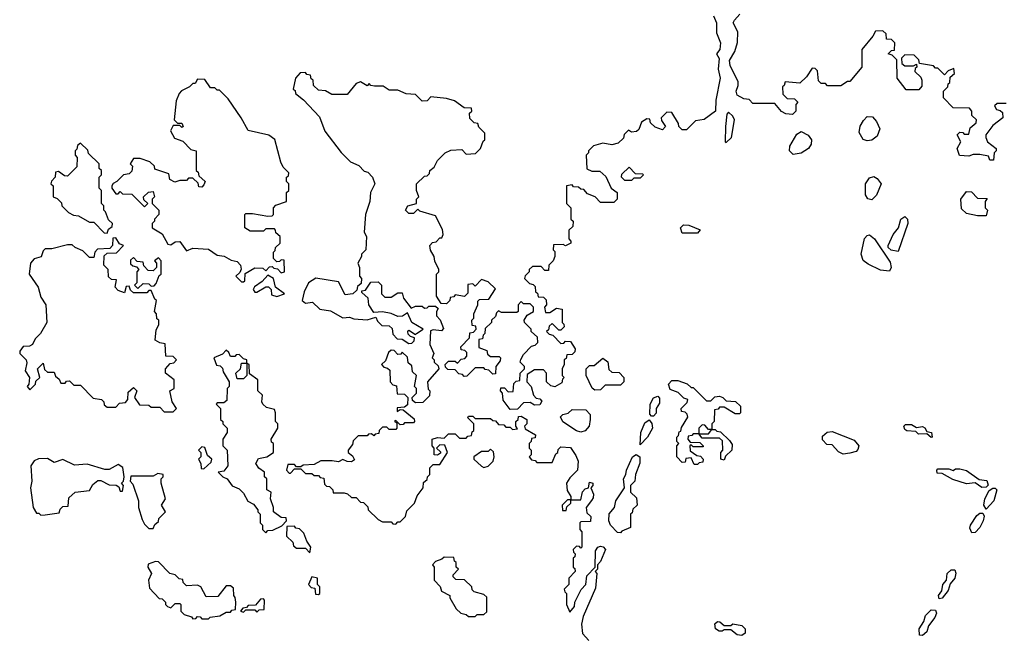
# Model space of a CAD drawing. Extents: x 2769579 to 2883812, y 684207 to 828660.
# Tile 422 of 505: x 2810519 to 2814987, y 807087 to 809900. Entities that reach past the tile are written whole.
import ezdxf

# ---------------------------------------------------------------- set-up
doc = ezdxf.new("R2010")
doc.units = 0

msp = doc.modelspace()

# ---------------------------------------------------------------- linework, layer by layer
at = {"layer": '0CON02XD'}
for points in [[(2813667, 809917), (2813680, 809885), (2813680.7, 809840.7), (2813699.2, 809795), (2813695.9, 809764.1), (2813680, 809745), (2813693, 809723), (2813688.8, 809675), (2813698, 809635), (2813677.5, 809535), (2813676.1, 809483.9), (2813625, 809447.5), (2813585, 809440), (2813545, 809400), (2813525, 809400), (2813510, 809415), (2813508.3, 809428.3), (2813478.3, 809478.3), (2813455, 809480), (2813430, 809455), (2813431.7, 809441.7), (2813450, 809415), (2813435, 809400), (2813401.7, 809411.7), (2813381.7, 809431.7), (2813378.3, 809448.3), (2813365, 809450), (2813340, 809435), (2813328.3, 809401.7), (2813318.3, 809391.7), (2813295, 809390), (2813281.7, 809398.3), (2813261.7, 809378.3), (2813258.3, 809361.7), (2813235, 809340), (2813205, 809332.5), (2813165, 809340), (2813123, 809327), (2813100, 809305), (2813100, 809295), (2813090, 809285), (2813093, 809223), (2813115, 809212.5), (2813151.7, 809211.7), (2813178.3, 809188.3), (2813202.5, 809135), (2813230, 809115), (2813230, 809085), (2813215, 809070), (2813155, 809070), (2813130, 809095), (2813095, 809110), (2813078.3, 809128.3), (2813065, 809130), (2813055, 809140), (2813031.7, 809141.7), (2813025, 809150), (2813000, 809145), (2813000, 809065), (2813020, 809045), (2813020, 808995), (2813030, 808985), (2813028.3, 808961.7), (2813010, 808945), (2813010, 808905), (2813020, 808895), (2813020, 808885), (2812995, 808872.5), (2812985, 808880), (2812941.7, 808878.3), (2812940, 808855), (2812947, 808847), (2812947.5, 808825), (2812940, 808805), (2812920, 808785), (2812918.3, 808761.7), (2812901.7, 808761.7), (2812885, 808780), (2812845, 808780), (2812830, 808765), (2812830, 808755), (2812813, 808737), (2812810, 808725), (2812831.7, 808701.7), (2812848.3, 808698.3), (2812858.3, 808688.3), (2812860, 808665), (2812868.3, 808658.3), (2812871.7, 808641.7), (2812895, 808640), (2812908.3, 808628.3), (2812910, 808605), (2812900, 808595), (2812905, 808570), (2812925, 808570), (2812955, 808590), (2812980, 808585), (2812980, 808525), (2812988.3, 808518.3), (2812990, 808505), (2812975, 808490), (2812965, 808490), (2812935, 808520), (2812921.7, 808508.3), (2812918.3, 808491.7), (2812910, 808485), (2812921.7, 808471.7), (2812938.3, 808468.3), (2812975, 808430), (2812988.3, 808431.7), (2812995, 808440), (2813018.3, 808438.3), (2813040, 808405), (2813038.3, 808391.7), (2813025, 808380), (2813001.7, 808378.3), (2812998.3, 808361.7), (2812990, 808355), (2812990, 808335), (2812980, 808315), (2812980, 808285), (2812990, 808275), (2812981.7, 808268.3), (2812978.3, 808251.7), (2812947, 808233), (2812928.3, 808238.3), (2812910, 808255), (2812910, 808295), (2812895, 808310), (2812855, 808310), (2812821.7, 808288.3), (2812820, 808255), (2812840, 808235), (2812850, 808195), (2812861.7, 808181.7), (2812878.3, 808178.3), (2812888.3, 808168.3), (2812878.3, 808151.7), (2812855, 808150), (2812835, 808162.5), (2812805, 808160), (2812778.3, 808131.7), (2812745, 808130), (2812713, 808173), (2812710, 808205), (2812700, 808215), (2812701.7, 808228.3), (2812718.3, 808228.3), (2812735, 808210), (2812758.3, 808211.7), (2812761.7, 808248.3), (2812771.7, 808258.3), (2812788.3, 808261.7), (2812790, 808295), (2812810, 808315), (2812810, 808325), (2812790, 808345), (2812793, 808357), (2812805, 808380), (2812841.7, 808418.3), (2812858.3, 808421.7), (2812870, 808435), (2812868.3, 808458.3), (2812840, 808485), (2812840, 808495), (2812810, 808525), (2812807.5, 808535), (2812821.7, 808558.3), (2812850, 808575), (2812850, 808595), (2812835, 808610), (2812805, 808610), (2812795, 808620), (2812780, 808605), (2812780, 808575), (2812775, 808570), (2812705, 808570), (2812691.7, 808578.3), (2812681.7, 808568.3), (2812678.3, 808551.7), (2812660, 808535), (2812660, 808525), (2812631.7, 808498.3), (2812630, 808475), (2812621.7, 808468.3), (2812618.3, 808451.7), (2812601.7, 808448.3), (2812601.7, 808411.7), (2812638.3, 808398.3), (2812641.7, 808381.7), (2812655, 808370), (2812695, 808370), (2812700, 808365), (2812698.3, 808351.7), (2812680, 808325), (2812678.3, 808291.7), (2812665, 808290), (2812648.3, 808308.3), (2812631.7, 808311.7), (2812625, 808320), (2812585, 808320), (2812548.3, 808281.7), (2812535, 808280), (2812528.3, 808288.3), (2812511.7, 808291.7), (2812495, 808310), (2812461.7, 808311.7), (2812451.7, 808321.7), (2812450, 808335), (2812465, 808350), (2812495, 808350), (2812505, 808340), (2812521.7, 808358.3), (2812538.3, 808361.7), (2812548.3, 808371.7), (2812548.3, 808388.3), (2812538.3, 808398.3), (2812521.7, 808401.7), (2812520, 808415), (2812560, 808455), (2812561.7, 808478.3), (2812578.3, 808481.7), (2812590, 808495), (2812588.3, 808508.3), (2812571.7, 808511.7), (2812570, 808535), (2812580, 808545), (2812580, 808565), (2812597.5, 808605), (2812598.3, 808621.7), (2812605, 808630), (2812648.3, 808631.7), (2812678.3, 808678.3), (2812645, 808710), (2812615, 808720), (2812585, 808690), (2812575, 808700), (2812551.7, 808698.3), (2812551.7, 808658.3), (2812537, 808643), (2812495, 808650), (2812488.3, 808641.7), (2812471.7, 808638.3), (2812470, 808625), (2812455, 808610), (2812431.7, 808611.7), (2812410, 808645), (2812410, 808745), (2812420, 808755), (2812420, 808765), (2812403, 808803), (2812400, 808825), (2812383, 808853), (2812380, 808875), (2812391.7, 808888.3), (2812408.3, 808891.7), (2812425, 808910), (2812435, 808910), (2812440, 808925), (2812437, 808947), (2812405, 809010), (2812335, 809030), (2812325, 809040), (2812305, 809020), (2812285, 809020), (2812270, 809035), (2812280, 809055), (2812320, 809065), (2812320, 809085), (2812330, 809095), (2812320, 809125), (2812320, 809155), (2812355, 809190), (2812368.3, 809191.7), (2812378.3, 809201.7), (2812380, 809215), (2812399.3, 809230.7), (2812415, 809260), (2812450, 809295), (2812475, 809307.5), (2812525, 809310), (2812545, 809290), (2812587, 809293), (2812610, 809315), (2812621.7, 809348.3), (2812630, 809355), (2812630, 809385), (2812601.7, 809411.7), (2812598.3, 809428.3), (2812581.7, 809431.7), (2812561.7, 809451.7), (2812560, 809475), (2812570, 809485), (2812568.3, 809498.3), (2812535, 809500), (2812491.7, 809531.7), (2812455, 809542.5), (2812385, 809550), (2812368.3, 809531.7), (2812345, 809530), (2812315, 809560), (2812273, 809563), (2812235, 809580), (2812195, 809580), (2812167.5, 809597.5), (2812128.3, 809598.3), (2812111.7, 809601.7), (2812105, 809610), (2812095, 809600), (2812065, 809617.5), (2812045, 809610), (2812005, 809560), (2811935, 809560), (2811907, 809577), (2811875, 809580), (2811851.7, 809601.7), (2811850, 809625), (2811841.7, 809631.7), (2811838.3, 809648.3), (2811821.7, 809651.7), (2811815, 809660), (2811791.7, 809658.3), (2811770, 809635), (2811760, 809585), (2811768.3, 809578.3), (2811770, 809565), (2811806.4, 809536.4), (2811879.3, 809459.3), (2811903.9, 809393.9), (2811977, 809297), (2812020, 809255), (2812058.3, 809238.3), (2812081.7, 809211.7), (2812098.3, 809208.3), (2812120, 809185), (2812130, 809155), (2812110, 809115), (2812107.5, 809075), (2812087.5, 809015), (2812082.5, 808935), (2812092.5, 808915), (2812090, 808855), (2812070, 808835), (2812070, 808825), (2812052.5, 808795), (2812060, 808775), (2812060, 808735), (2812070, 808725), (2812068.3, 808701.7), (2812051.7, 808688.3), (2812048.3, 808671.7), (2812030, 808655), (2811995, 808650), (2811965, 808710), (2811863, 808727), (2811830, 808705), (2811810, 808665), (2811800, 808625), (2811815, 808612.5), (2811847, 808617), (2811880, 808585), (2811928.8, 808578.8), (2811985, 808546.7), (2812015, 808548.8), (2812035, 808541.2), (2812095, 808537.5), (2812135, 808550), (2812141.7, 808531.7), (2812161.7, 808511.7), (2812195, 808510), (2812208.3, 808498.3), (2812211.7, 808471.7), (2812231.7, 808451.7), (2812255, 808450), (2812285, 808430), (2812298.3, 808431.7), (2812308.3, 808441.7), (2812310, 808455), (2812291.7, 808461.7), (2812281.7, 808471.7), (2812280, 808485), (2812285, 808490), (2812315, 808470), (2812320, 808475)], [(2813776.4, 809796.4), (2813777.5, 809845), (2813756.7, 809885), (2813761.7, 809898.3), (2813786.7, 809925)], [(2814995, 809520), (2814955, 809520), (2814941.7, 809508.3), (2814951.7, 809491.7), (2814968.3, 809488.3), (2814978.3, 809478.3), (2814980, 809455), (2814935, 809420), (2814903, 809377), (2814902.5, 809365), (2814910, 809345), (2814950, 809315), (2814950, 809305), (2814940, 809295), (2814938.3, 809261.7), (2814921.7, 809261.7), (2814915, 809280), (2814875, 809287.5), (2814845, 809287.5), (2814825, 809280), (2814783.6, 809283.6), (2814772.5, 809315), (2814790, 809345), (2814773, 809377), (2814785, 809390), (2814798.3, 809388.3), (2814805, 809380), (2814825, 809380), (2814831.7, 809408.3), (2814858.3, 809431.7), (2814860, 809445), (2814840, 809465), (2814840, 809485), (2814828.3, 809498.3), (2814755, 809500), (2814710, 809545), (2814710, 809575), (2814730, 809595), (2814731.7, 809608.3), (2814740, 809615), (2814741.7, 809638.3), (2814760, 809655), (2814758.3, 809678.3), (2814731.7, 809668.3), (2814715, 809650), (2814685, 809680), (2814675, 809680), (2814665, 809690), (2814601.7, 809701.7), (2814598.3, 809718.3), (2814578.3, 809738.3), (2814535, 809740), (2814520, 809725), (2814521.7, 809701.7), (2814535, 809690), (2814575, 809690), (2814588.3, 809698.3), (2814590, 809685), (2814581.7, 809678.3), (2814580, 809665), (2814608.3, 809638.3), (2814612.5, 809625), (2814611.7, 809598.3), (2814598.3, 809581.7), (2814541.7, 809581.7), (2814500, 809635), (2814498.3, 809718.3), (2814478.3, 809738.3), (2814460, 809745), (2814475, 809760), (2814488.3, 809761.7), (2814490, 809795), (2814475, 809810), (2814451.7, 809811.7), (2814450, 809835), (2814435, 809850), (2814401.7, 809848.3), (2814390, 809825), (2814340, 809765), (2814340, 809685), (2814285, 809620), (2814275, 809620), (2814245, 809600), (2814185, 809600), (2814175, 809610), (2814155, 809610), (2814143, 809623), (2814138.3, 809668.3), (2814128.3, 809678.3), (2814115, 809680), (2814089.3, 809640.7), (2814058.3, 809611.7), (2813991.7, 809618.3), (2813988.3, 809601.7), (2813980, 809595), (2813981.7, 809561.7), (2814001.7, 809541.7), (2814035, 809540), (2814050, 809525), (2814040, 809515), (2814040, 809485), (2814025, 809470), (2813995, 809472.5), (2813975, 809482.5), (2813945, 809520), (2813845, 809520), (2813828.3, 809538.3), (2813805, 809540), (2813775, 809557.5), (2813770, 809575), (2813779.3, 809600.7), (2813778.3, 809618.3), (2813742.7, 809692.7), (2813740, 809715), (2813763.8, 809755), (2813776.4, 809796.4)], [(2811535, 808710), (2811540, 808715), (2811541.7, 808748.3), (2811585, 808773.8), (2811621.7, 808771.7), (2811635, 808760), (2811651.7, 808778.3), (2811665, 808780), (2811671.7, 808771.7), (2811688.3, 808768.3), (2811705, 808750), (2811720, 808755), (2811718.3, 808808.3), (2811705, 808810), (2811698.3, 808801.7), (2811685, 808800), (2811670, 808815), (2811670, 808845), (2811678.3, 808851.7), (2811680, 808865), (2811700, 808885), (2811700, 808915), (2811681.7, 808931.7), (2811680, 808945), (2811675, 808950), (2811635, 808950), (2811625, 808940), (2811565, 808940), (2811540, 808955), (2811540, 809015), (2811545, 809020), (2811575, 809020), (2811645, 809007.5), (2811665, 809010), (2811670, 809015), (2811670, 809045), (2811681.7, 809058.3), (2811730, 809075), (2811730, 809115), (2811740, 809125), (2811740, 809155), (2811730, 809165), (2811730, 809185), (2811738.3, 809191.7), (2811740, 809205), (2811715, 809230), (2811703, 809253), (2811676.4, 809356.4), (2811650, 809375), (2811555, 809397.5), (2811524.1, 809454.1), (2811465, 809540), (2811425, 809580), (2811415, 809580), (2811405, 809590), (2811385, 809590), (2811358.3, 809628.3), (2811325, 809630), (2811315, 809610), (2811305, 809610), (2811290, 809595), (2811253.6, 809576.4), (2811242.5, 809565), (2811228.3, 809531.7), (2811220, 809445), (2811235, 809430), (2811255, 809430), (2811260, 809415), (2811255, 809410), (2811245, 809420), (2811215, 809420), (2811202.5, 809395), (2811221.7, 809361.7), (2811258.3, 809348.3), (2811295, 809310), (2811320, 809305), (2811320, 809215), (2811328.3, 809208.3), (2811331.7, 809191.7), (2811360, 809165), (2811355, 809150), (2811345, 809140), (2811331.7, 809141.7), (2811328.3, 809158.3), (2811305, 809180), (2811285, 809180), (2811275, 809170), (2811245, 809170), (2811223, 809163), (2811200, 809175), (2811195, 809200), (2811131.7, 809221.7), (2811130, 809235), (2811110, 809255), (2811065, 809270), (2811035, 809270), (2811020, 809245), (2811030, 809235), (2811028.3, 809211.7), (2811015, 809200), (2810990, 809195), (2810960, 809165), (2810943.3, 809156.7), (2810937.5, 809145), (2810937.5, 809135), (2810955, 809110), (2810965, 809110), (2810975, 809120), (2810985, 809110), (2811028.3, 809108.3), (2811085, 809050), (2811100, 809065), (2811081.7, 809081.7), (2811080, 809095), (2811103.3, 809116.7), (2811125, 809120), (2811130, 809095), (2811120, 809085), (2811120, 809065), (2811150, 809035), (2811150, 809015), (2811130, 808995), (2811130, 808985), (2811120, 808975), (2811120, 808955), (2811165, 808927.5), (2811190.7, 808880.7), (2811205, 808877.5), (2811225, 808891.2), (2811245, 808893.3), (2811275, 808850), (2811305, 808862.5), (2811375, 808857.5), (2811415, 808831.2), (2811446.7, 808826.7), (2811478.3, 808808.3), (2811505, 808802.5), (2811520, 808785), (2811523, 808767), (2811518.3, 808751.7), (2811500, 808735), (2811525, 808710), (2811535, 808710)], [(2813725, 809342.5), (2813748.8, 809365), (2813762.5, 809445), (2813755, 809461.2), (2813735, 809480), (2813728.3, 809471.7), (2813721.2, 809415), (2813720, 809345), (2813725, 809342.5)], [(2814365, 809350), (2814346.4, 809356.4), (2814328.3, 809388.3), (2814333, 809417), (2814347, 809443), (2814365, 809460), (2814388.3, 809458.3), (2814407, 809437), (2814422.5, 809405), (2814409.2, 809370.8), (2814385, 809353.3), (2814365, 809350)], [(2814028.3, 809288.3), (2814012.5, 809305), (2814013.3, 809325), (2814045, 809380), (2814065, 809392.5), (2814096.4, 809376.4), (2814112.5, 809355), (2814110, 809335), (2814097.5, 809315), (2814065, 809293.3), (2814028.3, 809288.3)], [(2810915, 808930), (2810921.7, 808948.3), (2810938.3, 808961.7), (2810940, 808975), (2810921.7, 808991.7), (2810908.3, 809028.3), (2810900, 809035), (2810900, 809055), (2810890, 809065), (2810890, 809125), (2810880, 809135), (2810880, 809185), (2810890, 809195), (2810890, 809215), (2810880, 809225), (2810880, 809245), (2810831.7, 809291.7), (2810828.3, 809308.3), (2810795, 809340), (2810781.7, 809328.3), (2810778.3, 809311.7), (2810770, 809305), (2810770, 809285), (2810780, 809275), (2810778.3, 809231.7), (2810735, 809190), (2810721.7, 809191.7), (2810695, 809210), (2810681.7, 809208.3), (2810680, 809185), (2810663, 809167), (2810660, 809155), (2810670, 809145), (2810670, 809095), (2810688.3, 809088.3), (2810708.3, 809068.3), (2810710, 809055), (2810740, 809025), (2810763, 809013), (2810785, 809010), (2810835, 808980), (2810855, 808980), (2810901.7, 808931.7), (2810915, 808930)], [(2813295, 809170), (2813265, 809170), (2813250, 809185), (2813251.7, 809198.3), (2813285, 809230), (2813311.7, 809201.7), (2813345, 809200), (2813350, 809195), (2813335, 809180), (2813305, 809180), (2813295, 809170)], [(2814385, 809082.5), (2814367, 809087), (2814356.7, 809105), (2814356.7, 809155), (2814375, 809182.5), (2814395, 809187.5), (2814409.3, 809179.3), (2814427.5, 809155), (2814406.1, 809103.9), (2814385, 809082.5)], [(2814905, 809010), (2814865, 809010), (2814815, 809020), (2814791.7, 809041.7), (2814790, 809085), (2814815, 809120), (2814838.3, 809118.3), (2814865, 809090), (2814908.3, 809088.3), (2814900, 809075), (2814900, 809045), (2814910, 809035), (2814905, 809010)], [(2814505, 808847.5), (2814473, 808853), (2814460, 808865), (2814460, 808875), (2814482.5, 808925), (2814506.7, 808955), (2814516.4, 808993.6), (2814535, 809006.7), (2814546.7, 808995), (2814548.8, 808975), (2814505, 808847.5)], [(2813595, 808930), (2813525, 808930), (2813517.5, 808955), (2813530.7, 808969.3), (2813555, 808966.7), (2813606.4, 808946.4), (2813595, 808930)], [(2814465, 808757.5), (2814425, 808763.3), (2814369.3, 808789.3), (2814346.4, 808806.4), (2814336.7, 808835), (2814353, 808907), (2814365, 808920), (2814375, 808922.5), (2814397.5, 808905), (2814468.3, 808798.3), (2814473.3, 808775), (2814465, 808757.5)], [(2811215, 808120), (2811230, 808135), (2811210, 808165), (2811200, 808215), (2811220, 808225), (2811220, 808265), (2811180, 808295), (2811180, 808315), (2811201.7, 808338.3), (2811218.3, 808341.7), (2811230, 808355), (2811215, 808370), (2811181.7, 808371.7), (2811178.3, 808428.3), (2811155, 808432.5), (2811133.3, 808445), (2811138.3, 808491.7), (2811150, 808515), (2811150, 808535), (2811141.7, 808541.7), (2811140, 808565), (2811130, 808575), (2811140, 808625), (2811131.7, 808631.7), (2811115, 808670), (2811105, 808670), (2811095, 808660), (2811035, 808660), (2811021.7, 808671.7), (2811015, 808690), (2811001.7, 808688.3), (2810995, 808660), (2810965, 808670), (2810952.5, 808685), (2810958.3, 808718.3), (2810935, 808720), (2810921.7, 808731.7), (2810920, 808765), (2810900, 808785), (2810901.7, 808828.3), (2810915, 808840), (2810958.3, 808841.7), (2810990, 808875), (2810971.7, 808881.7), (2810955, 808910), (2810941.7, 808908.3), (2810940, 808875), (2810928.3, 808861.7), (2810871.7, 808858.3), (2810860, 808845), (2810855, 808820), (2810835, 808820), (2810805, 808850), (2810770, 808865), (2810757, 808877), (2810735, 808877.5), (2810665, 808860), (2810635, 808860), (2810625, 808850), (2810616.7, 808823.3), (2810585, 808814), (2810567.1, 808795), (2810562, 808745), (2810603.3, 808685), (2810615, 808640), (2810636.7, 808605), (2810642.5, 808525), (2810613.3, 808475), (2810589.3, 808450.7), (2810577.5, 808425), (2810563, 808417), (2810535, 808416.2), (2810518.8, 808395), (2810520, 808385), (2810547.5, 808355), (2810551.7, 808341.7), (2810543.3, 808305), (2810562.5, 808275), (2810560, 808245), (2810552.5, 808235), (2810565, 808220), (2810590, 808245), (2810591.7, 808258.3), (2810610, 808275), (2810600, 808315), (2810625, 808340), (2810631.7, 808311.7), (2810645, 808300), (2810675, 808300), (2810681.7, 808281.7), (2810698.3, 808268.3), (2810705, 808250), (2810725, 808250), (2810731.7, 808258.3), (2810745, 808260), (2810765, 808240), (2810795, 808240), (2810851.7, 808181.7), (2810890, 808175), (2810900, 808165), (2810901.7, 808151.7), (2810915, 808140), (2810955, 808140), (2810971.7, 808158.3), (2810998.3, 808161.7), (2811010, 808175), (2811011.7, 808208.3), (2811035, 808230), (2811050, 808215), (2811040, 808185), (2811061.7, 808151.7), (2811105, 808150), (2811115, 808140), (2811155, 808140), (2811175, 808120), (2811215, 808120)], [(2811055, 808680), (2811078.3, 808701.7), (2811105, 808700), (2811115, 808690), (2811128.3, 808691.7), (2811138.3, 808701.7), (2811151.7, 808738.3), (2811160, 808745), (2811160, 808805), (2811148.3, 808818.3), (2811130, 808805), (2811140, 808795), (2811140, 808775), (2811125, 808760), (2811101.7, 808761.7), (2811081.7, 808781.7), (2811078.3, 808798.3), (2811051.7, 808801.7), (2811035, 808820), (2811021.7, 808808.3), (2811021.7, 808791.7), (2811031.7, 808781.7), (2811048.3, 808778.3), (2811060, 808765), (2811050, 808755), (2811050, 808705), (2811040, 808695), (2811055, 808680)], [(2811685, 808643.8), (2811720, 808655), (2811680, 808685), (2811670, 808725), (2811645, 808740), (2811619.3, 808710.7), (2811583.6, 808686.4), (2811577.5, 808675), (2811585, 808662.5), (2811595, 808662.5), (2811635, 808687.5), (2811647.5, 808687.5), (2811660, 808675), (2811660.7, 808650.7), (2811685, 808643.8)], [(2812320, 808475), (2812350, 808495), (2812297.5, 808525), (2812278.3, 808568.3), (2812256.4, 808553.6), (2812235, 808552.5), (2812205, 808566.7), (2812165, 808573.3), (2812125, 808570), (2812102.5, 808605), (2812100, 808635), (2812071.7, 808661.7), (2812071.7, 808668.3), (2812088.3, 808671.7), (2812111.7, 808708.3), (2812145, 808710), (2812160, 808695), (2812160, 808655), (2812175, 808640), (2812205, 808640), (2812235, 808660), (2812255, 808660), (2812260, 808635), (2812295, 808590), (2812315, 808600), (2812345, 808600), (2812355, 808590), (2812368.3, 808591.7), (2812375, 808600), (2812405, 808600), (2812418.3, 808588.3), (2812410, 808575), (2812410, 808555), (2812427, 808537), (2812441.7, 808498.3), (2812432.5, 808487.5), (2812395, 808492.5), (2812382.5, 808487.5), (2812380, 808425), (2812397.5, 808385), (2812390, 808365), (2812400, 808355), (2812400, 808345), (2812418.3, 808328.3), (2812420, 808315), (2812370, 808255), (2812373, 808223), (2812380, 808215), (2812378.3, 808191.7), (2812348.3, 808161.7), (2812315, 808160), (2812301.7, 808171.7), (2812300, 808185), (2812320, 808205), (2812320, 808225), (2812310, 808235), (2812320, 808285), (2812301.7, 808301.7), (2812298.3, 808328.3), (2812281.7, 808341.7), (2812278.3, 808368.3), (2812255, 808390), (2812248.3, 808381.7), (2812235, 808380), (2812218.3, 808398.3), (2812205, 808400), (2812191.7, 808388.3), (2812178.3, 808351.7), (2812160, 808335), (2812171.7, 808321.7), (2812188.3, 808318.3), (2812198.3, 808308.3), (2812200, 808255), (2812211.7, 808241.7), (2812228.3, 808238.3), (2812231.7, 808201.7), (2812265, 808200), (2812280, 808185), (2812278.3, 808151.7), (2812265, 808140), (2812231.7, 808138.3), (2812231.7, 808121.7), (2812245, 808130), (2812258.3, 808128.3), (2812308.3, 808088.3), (2812310, 808075), (2812305, 808070), (2812265, 808070), (2812258.3, 808061.7), (2812245, 808060), (2812225, 808080), (2812220, 808075), (2812230, 808070), (2812230, 808045), (2812225, 808040), (2812195, 808040), (2812185, 808050), (2812165, 808050), (2812150, 808035), (2812148.3, 808021.7), (2812131.7, 808018.3), (2812125, 808010), (2812115, 808020), (2812101.7, 808018.3), (2812095, 808010), (2812055, 808010), (2812031.7, 807988.3), (2812028.3, 807971.7), (2812010, 807945), (2812010, 807935), (2812029.3, 807919.3), (2812038.3, 807901.7), (2812025, 807892.5), (2812005, 807893.3), (2811985, 807902.5), (2811965, 807892.5), (2811936.7, 807896.7), (2811885, 807897.5), (2811855, 807880), (2811805, 807877.5), (2811795, 807870), (2811775, 807870), (2811765, 807880), (2811735, 807880), (2811730, 807855), (2811741.7, 807841.7), (2811748.3, 807841.7), (2811765, 807860), (2811795, 807860), (2811815, 807840), (2811845, 807840), (2811855, 807830), (2811875, 807830), (2811881.7, 807821.7), (2811898.3, 807818.3), (2811901.7, 807791.7), (2811911.7, 807781.7), (2811925, 807780), (2811940, 807765), (2811941.7, 807751.7), (2811991.7, 807751.7), (2812007, 807747), (2812025, 807730), (2812045, 807730), (2812065, 807710), (2812078.3, 807708.3), (2812098.3, 807688.3), (2812100, 807675), (2812145, 807630), (2812165, 807620), (2812205, 807620), (2812211.7, 807611.7), (2812225, 807610), (2812235, 807620), (2812245, 807620), (2812270, 807645), (2812275, 807670), (2812310, 807705), (2812321.7, 807738.3), (2812350, 807775), (2812351.7, 807798.3), (2812368.3, 807811.7), (2812370, 807825), (2812380, 807835), (2812380, 807865), (2812395, 807880), (2812425, 807880), (2812460, 807935), (2812448.3, 807968.3), (2812425, 807970), (2812410, 807955), (2812428.3, 807938.3), (2812428.3, 807931.7), (2812415, 807922.5), (2812400, 807925), (2812400, 807955), (2812390, 807965), (2812390, 807995), (2812415, 808002.5), (2812445, 808000), (2812465, 808020), (2812495, 808020), (2812515, 808000), (2812545, 808000), (2812551.7, 808008.3), (2812568.3, 808011.7), (2812571.7, 808028.3), (2812580, 808035), (2812580, 808065), (2812551.7, 808091.7), (2812555, 808100), (2812575, 808100), (2812585, 808090), (2812655, 808090), (2812665, 808080), (2812678.3, 808078.3), (2812691.7, 808061.7), (2812715, 808060), (2812725, 808050), (2812745, 808050), (2812755, 808040), (2812778.3, 808041.7), (2812770, 808055), (2812770, 808075), (2812780, 808085), (2812781.7, 808098.3), (2812795, 808100), (2812820, 808085), (2812820, 808065), (2812810, 808055), (2812811.7, 808041.7), (2812860, 808015), (2812858.3, 808001.7), (2812841.7, 807998.3), (2812840, 807985), (2812830, 807975), (2812830, 807955), (2812840, 807945), (2812840, 807925), (2812830, 807915), (2812841.7, 807901.7), (2812858.3, 807898.3), (2812865, 807890), (2812935, 807890), (2812951.7, 807928.3), (2812960, 807935), (2812961.7, 807948.3), (2812975, 807960), (2813018.3, 807958.3), (2813041.7, 807921.7), (2813052.5, 807895), (2813050, 807855), (2813015, 807820), (2813000, 807795), (2813003, 807763), (2813020, 807735), (2813020, 807720), (2813005, 807720), (2812980, 807695), (2812981.7, 807671.7), (2812998.3, 807671.7), (2813001.7, 807688.3), (2813020, 807705), (2813020, 807720), (2813065, 807720), (2813073, 807757), (2813085, 807770), (2813100, 807775), (2813105, 807800), (2813120, 807795), (2813120, 807785), (2813110, 807775), (2813122.5, 807745), (2813121.7, 807728.3), (2813113.3, 807716.7), (2813090, 807685), (2813091.7, 807661.7), (2813110, 807645), (2813108.3, 807621.7), (2813065, 807620), (2813060, 807615), (2813060, 807585), (2813070, 807575), (2813070, 807505), (2813065, 807500), (2813058.3, 807508.3), (2813045, 807510), (2813030, 807495), (2813031.7, 807481.7), (2813040, 807475), (2813038.3, 807461.7), (2813030, 807455), (2813030, 807415), (2813038.3, 807408.3), (2813040, 807395), (2813010, 807365), (2813010, 807335), (2812990, 807315), (2812991.7, 807301.7), (2813000, 807295), (2813000, 807245), (2813015, 807210), (2813036.7, 807235), (2813037.5, 807255), (2813066.4, 807313.6), (2813087.5, 807335), (2813092.5, 807375), (2813130, 807415), (2813131.7, 807488.3), (2813142.5, 807505), (2813155, 807510), (2813167, 807507), (2813177.5, 807495), (2813155, 807440), (2813140, 807425), (2813140, 807405), (2813130, 807395), (2813137.5, 807385), (2813131.7, 807318.3), (2813075, 807190), (2813067.5, 807155), (2813072.5, 807112.5), (2813101.7, 807081.7)], [(2811635, 807570), (2811645, 807580), (2811667, 807583), (2811708.3, 807601.7), (2811730, 807625), (2811728.3, 807638.3), (2811705, 807640), (2811670, 807665), (2811670, 807685), (2811657.5, 807725), (2811660, 807755), (2811640, 807765), (2811640, 807815), (2811630, 807825), (2811630, 807845), (2811603.6, 807863.6), (2811590, 807885), (2811603, 807907), (2811640, 807915), (2811670, 807935), (2811670, 807975), (2811661.7, 807981.7), (2811660, 807995), (2811690, 808045), (2811690, 808065), (2811680, 808075), (2811680, 808115), (2811675, 808130), (2811639.3, 808139.3), (2811622.5, 808155), (2811617.5, 808165), (2811620, 808195), (2811600, 808215), (2811600, 808265), (2811561.7, 808291.7), (2811560, 808335), (2811550, 808340), (2811550, 808355), (2811535, 808360), (2811515, 808380), (2811501.7, 808378.3), (2811495, 808370), (2811475, 808370), (2811468.3, 808388.3), (2811455, 808400), (2811438.3, 808381.7), (2811400, 808365), (2811411.7, 808331.7), (2811428.3, 808328.3), (2811438.3, 808318.3), (2811441.7, 808301.7), (2811470, 808255), (2811470, 808235), (2811460, 808225), (2811458.3, 808171.7), (2811445, 808160), (2811415, 808160), (2811410, 808155), (2811430, 808135), (2811430, 808085), (2811440, 808075), (2811440, 808065), (2811460, 808045), (2811460, 808025), (2811440, 807995), (2811440, 807965), (2811460, 807945), (2811463.3, 807875), (2811445, 807850), (2811420, 807845), (2811440, 807825), (2811460, 807815), (2811483.6, 807783.6), (2811515, 807770), (2811535, 807750), (2811553.6, 807713.6), (2811580, 807700), (2811600, 807675), (2811600, 807665), (2811610, 807655), (2811610, 807615), (2811620, 807605), (2811620, 807585), (2811635, 807570)], [(2811535, 808270), (2811505, 808270), (2811500, 808295), (2811520, 808315), (2811525, 808340), (2811550, 808340), (2811550, 808285), (2811535, 808270)], [(2813128.3, 808218.3), (2813117, 808227), (2813090, 808285), (2813090, 808315), (2813105, 808330), (2813125, 808330), (2813165, 808362.5), (2813187, 808347), (2813191.7, 808311.7), (2813205, 808300), (2813238.3, 808298.3), (2813260, 808275), (2813260, 808255), (2813245, 808240), (2813175, 808240), (2813155, 808220), (2813128.3, 808218.3)], [(2813595, 807880), (2813580, 807880), (2813565, 807910), (2813541.7, 807908.3), (2813538.3, 807891.7), (2813525, 807890), (2813500, 807915), (2813500, 807965), (2813510, 807975), (2813500, 807985), (2813500, 808005), (2813508.3, 808011.7), (2813511.7, 808028.3), (2813518.3, 808031.7), (2813521.7, 808048.3), (2813550, 808095), (2813548.3, 808108.3), (2813538.3, 808118.3), (2813521.7, 808121.7), (2813520, 808135), (2813548.3, 808161.7), (2813550, 808175), (2813531.7, 808181.7), (2813507, 808207), (2813470.7, 808220.7), (2813462.5, 808245), (2813478.3, 808261.7), (2813505, 808262.5), (2813547, 808247), (2813565, 808230), (2813575, 808230), (2813635, 808170), (2813655, 808170), (2813673, 808187), (2813695, 808190), (2813710, 808185), (2813725, 808170), (2813766.2, 808166.2), (2813790, 808145), (2813790, 808115), (2813785, 808110), (2813765, 808110), (2813715, 808140), (2813695, 808140), (2813688.3, 808131.7), (2813671.7, 808128.3), (2813670, 808075), (2813660, 808065), (2813660, 808040), (2813645, 808040), (2813628.3, 808058.3), (2813615, 808060), (2813600, 808045), (2813600, 808020), (2813575, 808020), (2813568.3, 808011.7), (2813551.7, 808008.3), (2813550, 807995), (2813561.7, 807981.7), (2813605, 807980), (2813620, 807965), (2813620, 807960), (2813575, 807960), (2813565, 807970), (2813560, 807965), (2813561.7, 807941.7), (2813591.7, 807921.7), (2813608.3, 807918.3), (2813620, 807905), (2813618.3, 807891.7), (2813601.7, 807888.3), (2813595, 807880)], [(2813395, 808100), (2813385, 808100), (2813378.3, 808108.3), (2813380, 808155), (2813395, 808182.5), (2813415, 808190), (2813421.7, 808181.7), (2813421.7, 808158.3), (2813407.5, 808135), (2813407, 808113), (2813395, 808100)], [(2813065, 808026.7), (2813045, 808032.5), (2812983.6, 808073.6), (2812973, 808097), (2812983, 808107), (2813007, 808113), (2813025, 808130), (2813088.3, 808128.3), (2813107, 808107), (2813107.5, 808085), (2813102.5, 808055), (2813085, 808032.5), (2813065, 808026.7)], [(2813335, 807970), (2813336.7, 808025), (2813355, 808070), (2813375, 808082.5), (2813387, 808067), (2813390, 808045), (2813367.5, 808005), (2813335, 807970)], [(2813715, 807900), (2813700, 807905), (2813700, 807935), (2813710, 807945), (2813708.3, 807988.3), (2813695, 808000), (2813615, 808000), (2813600, 808020), (2813645, 808020), (2813660, 808040), (2813675, 808040), (2813681.7, 808031.7), (2813698.3, 808028.3), (2813739.3, 807989.3), (2813751.7, 807971.7), (2813750, 807945), (2813721.7, 807918.3), (2813715, 807900)], [(2814255, 807927.5), (2814235, 807937.5), (2814205, 807970), (2814181.7, 807971.7), (2814161.7, 807991.7), (2814161.7, 808008.3), (2814183, 808027), (2814205, 808030), (2814305, 807991.2), (2814326.7, 807965), (2814321.7, 807948.3), (2814315, 807940), (2814285, 807932.5), (2814255, 807927.5)], [(2814655, 808002.5), (2814635, 808020), (2814597.5, 808017.5), (2814585, 808030), (2814545, 808032.5), (2814535, 808040), (2814530, 808055), (2814538.3, 808061.7), (2814565, 808062.5), (2814588.3, 808048.3), (2814615, 808052.5), (2814626.4, 808046.4), (2814635, 808030), (2814656.4, 808026.4), (2814660, 808005), (2814655, 808002.5)], [(2811355, 807860), (2811388.3, 807891.7), (2811390, 807905), (2811371.7, 807921.7), (2811358.3, 807958.3), (2811345, 807960), (2811330, 807945), (2811340, 807935), (2811340, 807915), (2811330, 807905), (2811340, 807885), (2811341.7, 807861.7), (2811355, 807860)], [(2812625, 807867.5), (2812645, 807872.5), (2812666.7, 807895), (2812672.5, 807915), (2812668.3, 807938.3), (2812655, 807950), (2812645, 807940), (2812615, 807940), (2812580, 807915), (2812580, 807905), (2812615, 807872.5), (2812625, 807867.5)], [(2810615, 807650), (2810635, 807652.5), (2810698.3, 807661.7), (2810701.7, 807678.3), (2810715, 807690), (2810738.3, 807691.7), (2810741.7, 807728.3), (2810770, 807755), (2810835, 807762.5), (2810850.7, 807789.3), (2810873, 807807), (2810887, 807807), (2810925, 807787.5), (2810957, 807787), (2810968.3, 807778.3), (2810975, 807760), (2810985, 807760), (2810990, 807785), (2810980, 807795), (2810990, 807805), (2810992.5, 807825), (2810987, 807867), (2810965, 807880), (2810925, 807857.5), (2810905, 807857.5), (2810825, 807882.5), (2810767, 807877), (2810715, 807902.5), (2810675, 807890), (2810645, 807907.5), (2810603.6, 807906.4), (2810585, 807897.5), (2810570, 807875), (2810573.3, 807805), (2810567.5, 807775), (2810580, 807685), (2810595, 807660), (2810605, 807660), (2810615, 807650)], [(2813245, 807570), (2813231.7, 807571.7), (2813200, 807605), (2813192.5, 807625), (2813193.6, 807656.4), (2813217.5, 807685), (2813223.9, 807716.1), (2813262.5, 807775), (2813258.8, 807815), (2813270, 807835), (2813272, 807855), (2813300, 807915), (2813316.2, 807926.2), (2813332.5, 807915), (2813333, 807887), (2813313.3, 807835), (2813310, 807805), (2813290, 807785), (2813290, 807755), (2813318.3, 807728.3), (2813320, 807695), (2813301.7, 807678.3), (2813298.3, 807661.7), (2813290, 807655), (2813290, 807595), (2813251.7, 807578.3), (2813245, 807570)], [(2814885, 807776.7), (2814855, 807797.5), (2814815, 807792.5), (2814753, 807813), (2814705, 807840), (2814681.7, 807841.7), (2814680, 807855), (2814685, 807860), (2814735, 807860), (2814755, 807852.5), (2814765, 807860), (2814785, 807860), (2814815, 807852.5), (2814873, 807813), (2814907.7, 807807.7), (2814913, 807787), (2814905, 807777.5), (2814885, 807776.7)], [(2811125, 807590), (2811131.7, 807608.3), (2811148.3, 807621.7), (2811150, 807635), (2811180, 807665), (2811162.5, 807695), (2811180, 807725), (2811160, 807795), (2811160, 807815), (2811170, 807825), (2811170, 807835), (2811145, 807840), (2811125, 807827.5), (2811023, 807827), (2811020, 807805), (2811031.7, 807791.7), (2811057.5, 807715), (2811057.5, 807685), (2811075, 807630), (2811085, 807610), (2811105, 807590), (2811125, 807590)], [(2814905, 807677.5), (2814893.3, 807695), (2814898.8, 807725), (2814918.3, 807761.7), (2814935, 807773.3), (2814945, 807773.3), (2814953.3, 807765), (2814938.9, 807715), (2814905, 807677.5)], [(2814840, 807570), (2814830.7, 807590.7), (2814833.3, 807605), (2814861.4, 807648.6), (2814875, 807658.8), (2814888.8, 807658.8), (2814895.8, 807645.8), (2814890.6, 807625), (2814875, 807594), (2814855, 807572), (2814840, 807570)], [(2811835, 807480), (2811840, 807505), (2811821.7, 807531.7), (2811808.3, 807568.3), (2811788.3, 807588.3), (2811771.7, 807591.7), (2811765, 807600), (2811731.7, 807598.3), (2811730, 807555), (2811758.3, 807528.3), (2811761.7, 807511.7), (2811775, 807500), (2811815, 807500), (2811835, 807480)], [(2812585, 807190), (2812595, 807200), (2812625, 807200), (2812638.3, 807211.7), (2812638.3, 807278.3), (2812625, 807290), (2812581.7, 807301.7), (2812571.7, 807311.7), (2812570, 807325), (2812537, 807357), (2812498.3, 807358.3), (2812485, 807370), (2812485, 807380), (2812510, 807405), (2812500, 807415), (2812500, 807435), (2812491.7, 807441.7), (2812488.3, 807458.3), (2812445, 807460), (2812435, 807450), (2812405, 807440), (2812392.5, 807425), (2812400, 807415), (2812400, 807355), (2812427, 807327), (2812432.5, 807305), (2812470, 807285), (2812470, 807275), (2812500, 807225), (2812520, 807205), (2812545, 807200), (2812555, 807190), (2812585, 807190)], [(2811375, 807180), (2811383, 807187), (2811427, 807193), (2811455, 807210), (2811475, 807210), (2811481.7, 807218.3), (2811498.3, 807221.7), (2811500, 807255), (2811497, 807277), (2811490, 807285), (2811488.3, 807318.3), (2811475, 807330), (2811455, 807330), (2811418.3, 807281.7), (2811365, 807280), (2811340, 807325), (2811325, 807332.5), (2811275, 807330), (2811260, 807345), (2811258.3, 807358.3), (2811241.7, 807361.7), (2811225, 807380), (2811200, 807385), (2811148.3, 807438.3), (2811135, 807440), (2811101.7, 807428.3), (2811100, 807415), (2811117.5, 807385), (2811103.3, 807355), (2811108.3, 807318.3), (2811151.7, 807271.7), (2811165, 807270), (2811180, 807255), (2811180, 807245), (2811190, 807235), (2811205, 807230), (2811225, 807250), (2811245, 807250), (2811250, 807245), (2811250, 807215), (2811265, 807200), (2811298.3, 807188.3), (2811305, 807180), (2811318.3, 807181.7), (2811325, 807190), (2811338.3, 807188.3), (2811345, 807180), (2811375, 807180)], [(2814690.8, 807270.8), (2814688, 807285), (2814702.9, 807307.1), (2814707.5, 807335), (2814723.8, 807355), (2814727.1, 807385), (2814745, 807402.5), (2814761.7, 807401.7), (2814766.9, 807386.9), (2814761.9, 807365), (2814741.7, 807338.3), (2814732.1, 807307.9), (2814705, 807273.8), (2814690.8, 807270.8)], [(2811875, 807290), (2811880, 807295), (2811880, 807325), (2811870, 807335), (2811870, 807365), (2811845, 807370), (2811830, 807335), (2811841.7, 807321.7), (2811858.3, 807318.3), (2811861.7, 807291.7), (2811875, 807290)], [(2811595, 807210), (2811605, 807220), (2811628.3, 807221.7), (2811630, 807265), (2811625, 807270), (2811611.7, 807268.3), (2811588.3, 807241.7), (2811555, 807240), (2811548.3, 807231.7), (2811531.7, 807228.3), (2811520, 807215), (2811535, 807210), (2811545, 807220), (2811585, 807220), (2811595, 807210)], [(2814615, 807103.3), (2814602.5, 807105), (2814600, 807135), (2814621.7, 807168.3), (2814629.2, 807195), (2814655, 807220), (2814675, 807218.8), (2814678.6, 807205), (2814671.9, 807185), (2814642.7, 807147.3), (2814635, 807121.2), (2814615, 807103.3)], [(2813795, 807103.3), (2813775, 807107.5), (2813745, 807130), (2813715, 807130), (2813707, 807123), (2813693, 807123), (2813676.7, 807135), (2813673, 807157), (2813685, 807167.5), (2813696.1, 807166.1), (2813715, 807150), (2813745, 807150), (2813755, 807157.5), (2813795, 807150), (2813810, 807135), (2813810, 807115), (2813795, 807103.3)]]:
    msp.add_lwpolyline(points, dxfattribs=at)

doc.saveas('drawing.dxf')
